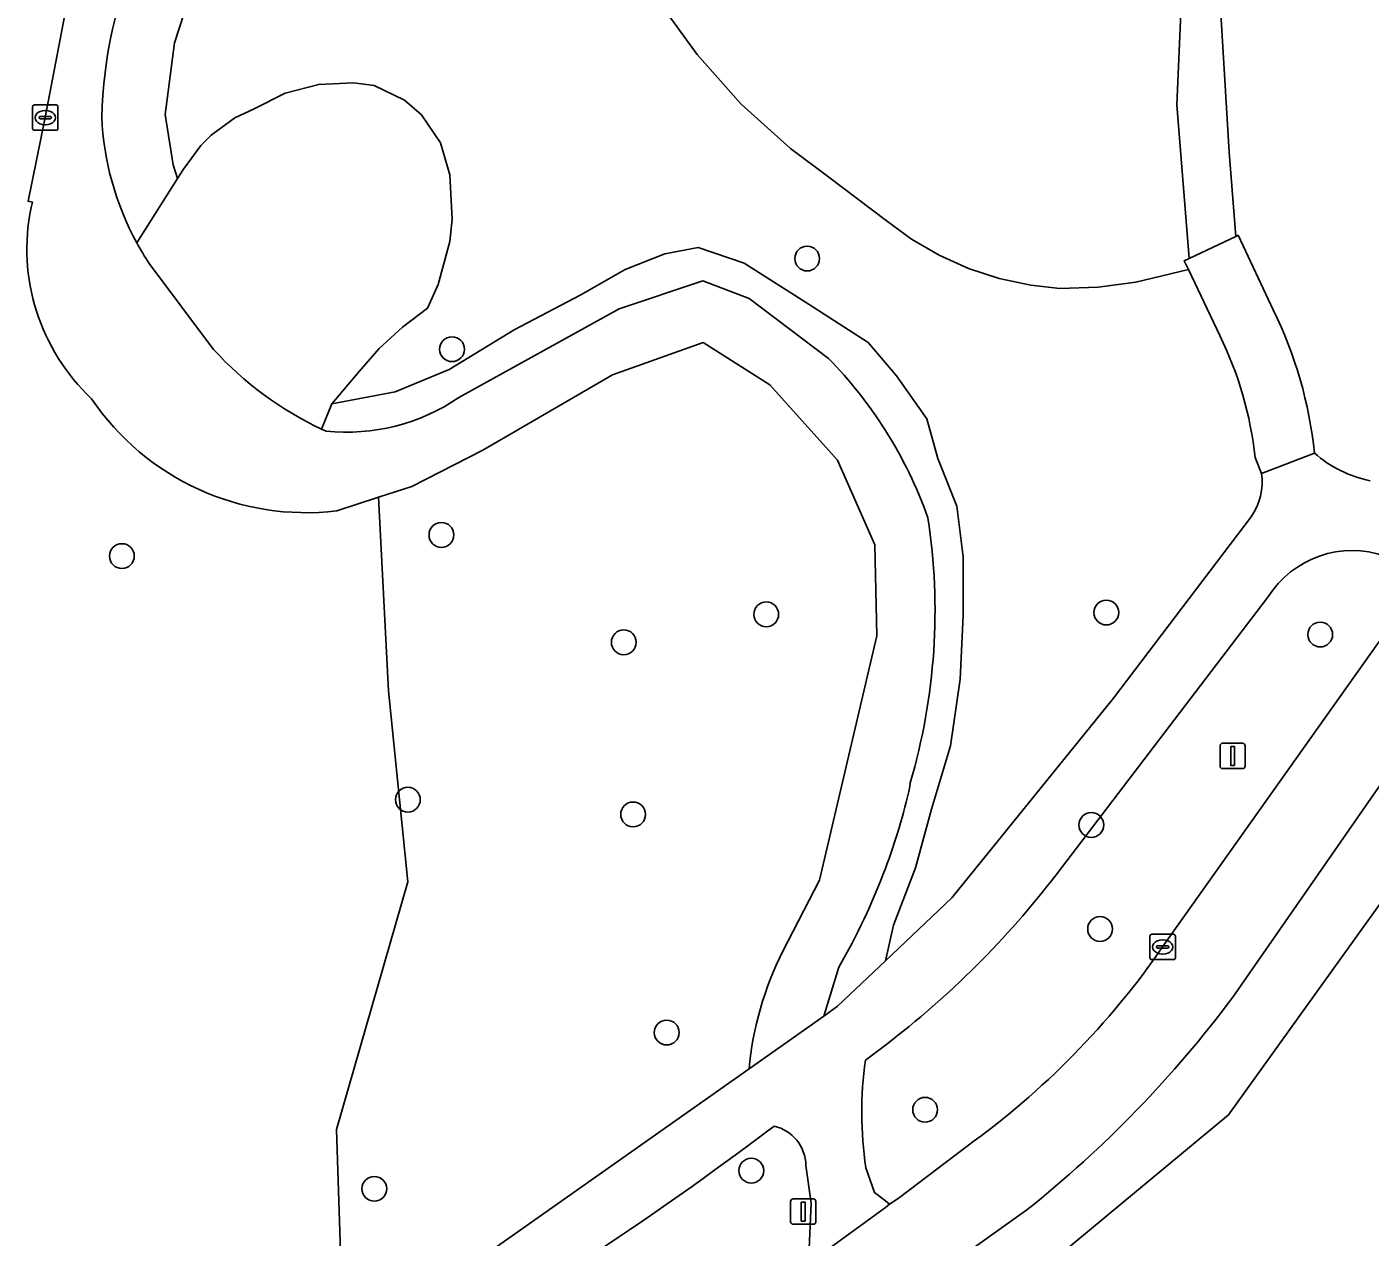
# Model space of a CAD drawing. Extents: x 160732 to 162107, y 387428 to 388479.
# Drawn here: x 160966.2 to 161019.1, y 387674.5 to 387722.1 of the extents above; entities that cross this region are included whole.
import ezdxf

# ---------------------------------------------------------------- set-up
doc = ezdxf.new("R2010")
doc.units = 0
for name, color, linetype in [('IMGEO_Berm_groen', 7, 'Continuous'), ('IMGEO_Boom', 7, 'Continuous'), ('IMGEO_Fietspad_gesloten', 7, 'Continuous'), ('IMGEO_Gemengd_bos', 7, 'Continuous'), ('IMGEO_Groenvoorziening', 7, 'Continuous'), ('IMGEO_Kolk', 7, 'Continuous'), ('IMGEO_Lichtmast', 7, 'Continuous'), ('IMGEO_Loofbos', 7, 'Continuous'), ('IMGEO_Voetpad_gesloten', 7, 'Continuous'), ('IMGEO_Voetpad_open', 7, 'Continuous')]:
    doc.layers.add(name, color=color, linetype=linetype)

msp = doc.modelspace()

# ---------------------------------------------------------------- linework, layer by layer
at = {"layer": 'IMGEO_Berm_groen'}
for points in [[(161028.548, 387697.914), (161024.561, 387699.557), (161013.686, 387683.907)], [(160999.095, 387670.398), (160999.1, 387669.467), (160998.987, 387667.222), (161000, 387668.061), (161000.093, 387668.138), (161013.524, 387679.268), (161023.759, 387693.539)], [(161005.577, 387675.529), (161000, 387671.547), (160999.556, 387671.23)]]:
    msp.add_lwpolyline(points, dxfattribs=at)
msp.add_arc((160977.035, 387711.268), 45.738, 308.6118, 323.2577, dxfattribs=at)
at = {"layer": 'IMGEO_Boom'}
for centre in [(160996.919, 387713.007), (160982.928, 387709.436), (160982.509, 387702.119), (160969.92, 387701.285), (160995.306, 387698.99), (161008.705, 387699.062), (161017.132, 387698.195), (160989.694, 387697.89), (160981.188, 387691.691), (160990.062, 387691.108), (161008.115, 387690.694), (161008.46, 387686.595), (160991.386, 387682.516), (161001.566, 387679.473), (160994.717, 387677.075), (160979.867, 387676.359)]:
    msp.add_circle(centre, 0.489, dxfattribs=at)
at = {"layer": 'IMGEO_Fietspad_gesloten'}
for points in [[(161025.278, 387707.339), (161023.211, 387703.289), (161021.165, 387700.33), (161010.925, 387685.887)], [(161013.686, 387683.907), (161024.561, 387699.557), (161026.057, 387702.075), (161026.195, 387702.329)], [(161003.22, 387678.042), (161000.499, 387675.973), (161000.169, 387675.75), (161000, 387675.626), (160996.972, 387673.411)], [(160994.89, 387667.936), (160995.295, 387668.185), (160999.556, 387671.23), (161000, 387671.547), (161005.577, 387675.529)]]:
    msp.add_lwpolyline(points, dxfattribs=at)
for centre, radius, start, end in [((160984.379, 387704.253), 32.28, 305.7093, 325.3224), ((160977.035, 387711.268), 45.738, 308.6118, 323.2577)]:
    msp.add_arc(centre, radius, start, end, dxfattribs=at)
at = {"layer": 'IMGEO_Gemengd_bos'}
for points in [[(161013.533, 387727.63), (161013.224, 387722.432), (161013.55, 387717.197), (161013.802, 387713.88), (161013.894, 387713.923), (161015.28, 387710.992)], [(160972.919, 387724.376), (160971.993, 387721.502), (160971.622, 387718.687), (160971.941, 387716.695), (160972.11, 387716.156), (160972.35, 387716.534), (160973.026, 387717.463), (160973.434, 387717.87), (160974.364, 387718.544), (160975.131, 387718.91), (160976.353, 387719.522), (160977.676, 387719.866), (160979.042, 387719.927), (160979.866, 387719.825), (160981.058, 387719.246), (160981.728, 387718.666), (160982.471, 387717.568), (160982.837, 387716.307), (160982.93, 387714.553), (160982.838, 387713.678), (160982.385, 387711.981), (160981.961, 387711.049), (160980.97, 387710.306), (160980.062, 387709.464), (160979.269, 387708.559), (160978.19, 387707.288), (160980.686, 387707.758), (160982.812, 387708.633), (160985.375, 387710.196), (160988.001, 387711.572), (160989.751, 387712.572), (160991.314, 387713.197), (160992.627, 387713.447), (160994.44, 387712.822), (160997.004, 387711.197), (160999.317, 387709.696), (161000.442, 387708.383), (161001.63, 387706.695), (161002.068, 387705.132), (161002.818, 387703.257), (161003.068, 387701.256), (161003.068, 387698.943), (161002.943, 387696.442), (161002.568, 387693.816), (161001.817, 387691.316), (161001.192, 387689.003), (161000.317, 387686.752), (161000, 387685.335), (161002.622, 387687.817), (161008.983, 387695.682), (161014.415, 387702.837)], [(160991.052, 387723.155), (160992.581, 387721.039), (160994.323, 387719.095), (160996.258, 387717.344), (160997.767, 387716.208), (161000.03, 387714.5), (161001.025, 387713.775), (161002.122, 387713.138), (161003.28, 387712.62), (161004.486, 387712.226), (161005.727, 387711.96), (161006.879, 387711.832), (161008.381, 387711.875), (161009.871, 387712.074), (161011.942, 387712.576), (161011.778, 387712.923), (161011.97, 387713.013), (161011.486, 387719.064), (161011.643, 387722.69)], [(161013.173, 387709.975), (161011.942, 387712.576), (161009.871, 387712.074), (161008.381, 387711.875), (161006.879, 387711.832), (161005.727, 387711.96), (161004.486, 387712.226), (161003.28, 387712.62), (161002.122, 387713.138), (161001.025, 387713.775), (161000.03, 387714.5), (160997.767, 387716.208), (160996.258, 387717.344), (160994.323, 387719.095), (160992.581, 387721.039), (160991.052, 387723.155)], [(161014.823, 387704.535), (161014.564, 387705.163)]]:
    msp.add_lwpolyline(points, dxfattribs=at)
for centre, radius, start, end in [((161000.198, 387703.587), 16.802, 5.9969, 26.1508), ((161000.347, 387703.66), 14.297, 6.0337, 26.2122), ((161020.041, 387708.905), 4.744, 228.6751, 258.551), ((161012.462, 387704.204), 2.384, 325.0041, 7.9738)]:
    msp.add_arc(centre, radius, start, end, dxfattribs=at)
at = {"layer": 'IMGEO_Groenvoorziening'}
for points in [[(160970.506, 387713.628), (160972.11, 387716.156), (160971.941, 387716.695), (160971.622, 387718.687), (160971.993, 387721.502), (160972.919, 387724.376), (160975.317, 387729.098), (160976.828, 387731.698), (160981.011, 387737.931), (160986.239, 387746.522), (160987.307, 387749.056), (160988.563, 387752.136), (160989.238, 387756.076), (160989.582, 387761.357)], [(160966.34, 387715.012), (160966.397, 387715.234), (160966.227, 387715.265), (160966.902, 387718.559), (160967.728, 387722.882), (160968.239, 387724.692)], [(160982.838, 387713.678), (160982.93, 387714.553), (160982.837, 387716.307), (160982.471, 387717.568), (160981.728, 387718.666), (160981.058, 387719.246), (160979.866, 387719.825), (160979.042, 387719.927), (160977.676, 387719.866), (160976.353, 387719.522), (160975.131, 387718.91), (160974.364, 387718.544), (160973.434, 387717.87), (160973.026, 387717.463), (160972.35, 387716.534), (160972.11, 387716.156), (160970.506, 387713.628)], [(160977.789, 387706.291), (160978.19, 387707.288), (160979.269, 387708.559), (160980.062, 387709.464), (160980.97, 387710.306), (160981.961, 387711.049), (160982.385, 387711.981), (160982.838, 387713.678)], [(160998.166, 387685.097), (160997.57, 387683.166), (160998.118, 387683.554), (161000, 387685.335), (161000.317, 387686.752), (161001.192, 387689.003), (161001.817, 387691.316), (161002.568, 387693.816), (161002.943, 387696.442), (161003.068, 387698.943), (161003.068, 387701.256), (161002.818, 387703.257), (161002.068, 387705.132), (161001.63, 387706.695), (161000.442, 387708.383), (160999.317, 387709.696), (160997.004, 387711.197), (160994.44, 387712.822), (160992.627, 387713.447), (160991.314, 387713.197), (160989.751, 387712.572), (160988.001, 387711.572), (160985.375, 387710.196), (160982.812, 387708.633), (160980.686, 387707.758), (160978.19, 387707.288), (160977.789, 387706.291), (160977.875, 387706.251), (160977.962, 387706.212)], [(160970.994, 387712.816), (160973.534, 387709.426)], [(160983.201, 387707.533), (160989.518, 387711.024), (160992.812, 387712.128), (160994.64, 387711.437), (160997.759, 387709.072)], [(160997.402, 387688.515), (160999.663, 387698.143), (160999.581, 387701.73), (160998.117, 387705.058), (160995.453, 387708.038), (160992.825, 387709.699), (160989.249, 387708.425), (160984.147, 387705.458), (160981.346, 387704.032), (160980.036, 387703.604), (160980.43, 387695.977), (160981.188, 387688.447), (160978.371, 387678.696), (160978.654, 387670.259), (160979.676, 387670.905), (160984.585, 387674.006), (160994.628, 387681.083)], [(160966.769, 387663.747), (160970.291, 387665.57), (160978.654, 387670.259), (160978.371, 387678.696), (160981.188, 387688.447), (160980.43, 387695.977), (160980.036, 387703.604), (160978.393, 387703.067)], [(161010.925, 387685.887), (161021.165, 387700.33), (161019.707, 387701.277)], [(161015.074, 387699.667), (161006.725, 387688.733)], [(161000.979, 387692.351), (161000.968, 387692.213)], [(160995.958, 387685.716), (160997.402, 387688.515)], [(161000, 387682.016), (160999.211, 387681.432)], [(160999.235, 387677.19), (160999.574, 387676.213), (161000, 387675.882), (161000.169, 387675.75), (161000.499, 387675.973), (161003.22, 387678.042)], [(160996.972, 387673.411), (160997.072, 387675.789), (160996.87, 387677.284)]]:
    msp.add_lwpolyline(points, dxfattribs=at)
for centre, radius, start, end in [((160987.6, 387718.058), 18.482, 156.7162, 178.3978), ((160980.507, 387719.086), 11.393, 182.5707, 208.6244), ((160974.291, 387713.391), 8.114, 168.4795, 226.7107), ((160980.94, 387719.346), 11.898, 208.7236, 213.2868), ((160983.431, 387718.404), 13.362, 222.2118, 245.0241), ((160985.412, 387697.002), 17.266, 32.3408, 44.3496), ((160977.178, 387713.191), 10.196, 214.0266, 276.8463), ((160978.782, 387714.01), 7.841, 263.9975, 304.3064), ((160985.374, 387696.981), 17.31, 19.6196, 32.334), ((160977.914, 387699.142), 24.043, 343.5946, 8.735), ((161018.391, 387697.592), 3.913, 70.3534, 147.972), ((160976.271, 387697.83), 25.328, 339.5343, 347.1873), ((160976.179, 387697.87), 25.428, 329.8459, 339.5215), ((160978.338, 387710.429), 35.728, 307.3219, 322.6099), ((161007.615, 387679.862), 13.044, 153.3352, 174.6303), ((160984.379, 387704.253), 32.28, 305.7093, 325.3224), ((161013.657, 387679.393), 14.589, 171.9648, 188.6835), ((160911.612, 387789.959), 139.307, 299.4567, 307.08677), ((160995.24, 387677.245), 1.63, 1.3771, 76.6347)]:
    msp.add_arc(centre, radius, start, end, dxfattribs=at)
at = {"layer": 'IMGEO_Kolk'}
for p, q in [((160966.475, 387719.059), (160967.327, 387719.059)), ((160966.4, 387718.133), (160966.4, 387718.985)), ((160966.659, 387718.553), (160966.659, 387718.565)), ((160966.702, 387718.602), (160967.1, 387718.602)), ((160966.888, 387718.839), (160966.913, 387718.839)), ((160967.143, 387718.565), (160967.143, 387718.553)), ((160967.401, 387718.985), (160967.401, 387718.133)), ((160967.327, 387718.059), (160966.475, 387718.059)), ((160967.097, 387718.516), (160966.699, 387718.516)), ((160966.911, 387718.279), (160966.886, 387718.279)), ((161010.425, 387685.461), (161010.425, 387686.313)), ((161010.5, 387686.387), (161011.352, 387686.387)), ((161011.426, 387686.313), (161011.426, 387685.461)), ((161010.684, 387685.881), (161010.684, 387685.893)), ((161011.122, 387685.844), (161010.724, 387685.844)), ((161010.727, 387685.93), (161011.125, 387685.93)), ((161010.913, 387686.167), (161010.938, 387686.167)), ((161011.168, 387685.893), (161011.168, 387685.881)), ((161011.352, 387685.387), (161010.5, 387685.387)), ((161010.936, 387685.607), (161010.911, 387685.607))]:
    msp.add_line(p, q, dxfattribs=at)
for points in [[(160966.475, 387719.059), (160967.327, 387719.059)], [(160966.4, 387718.133), (160966.4, 387718.985)], [(160967.401, 387718.985), (160967.401, 387718.133)], [(160967.327, 387718.059), (160966.475, 387718.059)], [(161010.425, 387685.461), (161010.425, 387686.313)], [(161010.5, 387686.387), (161011.352, 387686.387)], [(161011.426, 387686.313), (161011.426, 387685.461)], [(161011.352, 387685.387), (161010.5, 387685.387)]]:
    msp.add_lwpolyline(points, dxfattribs=at)
for centre, radius, start, end in [((160966.477, 387718.983), 0.0765, 91.552, 178.448), ((160966.477, 387718.983), 0.0765, 91.552, 178.448), ((160967.325, 387718.983), 0.0765, 1.552, 88.448), ((160967.325, 387718.983), 0.0765, 1.552, 88.448), ((160966.699, 387718.562), 0.0403, 85.8775, 175.7526), ((160966.696, 387718.552), 0.0366, 178.938, 274.7102), ((160967.1, 387718.559), 0.043, 264.8664, 352.4533), ((160967.104, 387718.564), 0.0386, 1.7309, 96.639), ((160966.477, 387718.135), 0.0765, 181.552, 268.448), ((160966.477, 387718.135), 0.0765, 181.552, 268.448), ((160967.325, 387718.135), 0.0765, 271.552, 358.448), ((160967.325, 387718.135), 0.0765, 271.552, 358.448), ((161010.502, 387686.311), 0.0765, 91.552, 178.448), ((161010.502, 387686.311), 0.0765, 91.552, 178.448), ((161011.35, 387686.311), 0.0765, 1.552, 88.448), ((161011.35, 387686.311), 0.0765, 1.552, 88.448), ((161010.724, 387685.89), 0.0403, 85.8775, 175.7526), ((161010.721, 387685.88), 0.0366, 178.938, 274.7102), ((161011.125, 387685.887), 0.043, 264.8664, 352.4533), ((161011.129, 387685.892), 0.0386, 1.7309, 96.639), ((161010.502, 387685.463), 0.0765, 181.552, 268.448), ((161010.502, 387685.463), 0.0765, 181.552, 268.448), ((161011.35, 387685.463), 0.0765, 271.552, 358.448), ((161011.35, 387685.463), 0.0765, 271.552, 358.448)]:
    msp.add_arc(centre, radius, start, end, dxfattribs=at)
for centre, major_axis, ratio, start_param, end_param in [((160966.887, 387718.559), (-0.387, 0.002), 0.722429, 4.712389, 7.853982), ((160966.912, 387718.559), (-0.39, 0.002), 0.717154, 1.570796, 4.712389), ((161010.912, 387685.887), (-0.387, 0.002), 0.722429, 4.712389, 7.853982), ((161010.937, 387685.887), (-0.39, 0.002), 0.717154, 1.570796, 4.712389)]:
    msp.add_ellipse(centre, major_axis=major_axis, ratio=ratio, start_param=start_param, end_param=end_param, dxfattribs=at)
at = {"layer": 'IMGEO_Lichtmast'}
for p, q in [((161013.185, 387693.012), (161013.185, 387693.812)), ((161013.185, 387693.812), (161013.185, 387693.012)), ((161013.285, 387693.912), (161014.075, 387693.912)), ((161014.075, 387693.912), (161013.285, 387693.912)), ((161014.175, 387693.812), (161014.175, 387693.012)), ((161014.175, 387693.012), (161014.175, 387693.812)), ((161014.075, 387692.912), (161013.285, 387692.912)), ((161013.285, 387692.912), (161014.075, 387692.912)), ((160996.268, 387675.062), (160996.268, 387675.862)), ((160996.268, 387675.862), (160996.268, 387675.062)), ((160996.368, 387675.962), (160997.158, 387675.962)), ((160997.158, 387675.962), (160996.368, 387675.962)), ((160997.258, 387675.862), (160997.258, 387675.062)), ((160997.258, 387675.062), (160997.258, 387675.862)), ((160997.158, 387674.962), (160996.368, 387674.962)), ((160996.368, 387674.962), (160997.158, 387674.962))]:
    msp.add_line(p, q, dxfattribs=at)
for points in [[(161013.605, 387693.787), (161013.755, 387693.787), (161013.755, 387693.037), (161013.605, 387693.037), (161013.605, 387693.787)], [(160996.688, 387675.837), (160996.838, 387675.837), (160996.838, 387675.087), (160996.688, 387675.087), (160996.688, 387675.837)]]:
    msp.add_lwpolyline(points, dxfattribs=at)
for centre, start, end in [((161013.285, 387693.812), 90, 180), ((161013.285, 387693.812), 90, 180), ((161014.075, 387693.812), 0, 90), ((161014.075, 387693.812), 360, 90), ((161013.285, 387693.012), 180, 270), ((161013.285, 387693.012), 180, 270), ((161014.075, 387693.012), 270, 0), ((161014.075, 387693.012), 270, 0), ((160996.368, 387675.862), 90, 180), ((160996.368, 387675.862), 90, 180), ((160997.158, 387675.862), 0, 90), ((160997.158, 387675.862), 360, 90), ((160996.368, 387675.062), 180, 270), ((160996.368, 387675.062), 180, 270), ((160997.158, 387675.062), 270, 0), ((160997.158, 387675.062), 270, 0)]:
    msp.add_arc(centre, 0.1, start, end, dxfattribs=at)
at = {"layer": 'IMGEO_Loofbos'}
msp.add_lwpolyline([(161031.29, 387696.746), (161023.759, 387693.539), (161013.524, 387679.268), (161000.093, 387668.138), (161003.99, 387667.964), (161011.02, 387667.65), (161011.031, 387667.84), (161026.073, 387666.978), (161034.995, 387666.579), (161043.689, 387666.191), (161040.71, 387600.009), (161031.846, 387600.393), (161031.611, 387594.329), (161035.664, 387594.161), (161047.816, 387593.604)], dxfattribs=at)
at = {"layer": 'IMGEO_Voetpad_gesloten'}
for points in [[(160980.432, 387745.81), (160977.13, 387741.1), (160974.837, 387737.379), (160972.651, 387733.623), (160972.555, 387733.458), (160971.62, 387731.846), (160970.625, 387730.132), (160969.686, 387728.513), (160968.688, 387726.282), (160968.634, 387726.091), (160968.239, 387724.692), (160967.728, 387722.882), (160966.902, 387718.559), (160966.227, 387715.265), (160966.397, 387715.234), (160966.34, 387715.012)], [(161011.974, 387727.876), (161011.643, 387722.69), (161011.486, 387719.064), (161011.97, 387713.013), (161013.802, 387713.88), (161013.55, 387717.197), (161013.224, 387722.432), (161013.533, 387727.63)], [(160973.534, 387709.426), (160970.994, 387712.816)], [(160997.759, 387709.072), (160994.64, 387711.437), (160992.812, 387712.128), (160989.518, 387711.024), (160983.201, 387707.533)], [(160978.393, 387703.067), (160980.036, 387703.604), (160981.346, 387704.032), (160984.147, 387705.458), (160989.249, 387708.425), (160992.825, 387709.699), (160995.453, 387708.038), (160998.117, 387705.058), (160999.581, 387701.73), (160999.663, 387698.143), (160997.402, 387688.515), (160995.958, 387685.716)], [(160977.962, 387706.212), (160977.875, 387706.251), (160977.789, 387706.291)], [(161000.968, 387692.213), (161000.979, 387692.351)], [(160994.628, 387681.083), (160997.57, 387683.166), (160998.166, 387685.097)]]:
    msp.add_lwpolyline(points, dxfattribs=at)
for centre, radius, start, end in [((160987.6, 387718.058), 18.482, 156.7162, 178.3978), ((160980.507, 387719.086), 11.393, 182.5707, 208.6244), ((160974.291, 387713.391), 8.114, 168.4795, 226.7107), ((160980.94, 387719.346), 11.898, 208.7236, 213.2868), ((160983.431, 387718.404), 13.362, 222.2118, 245.0241), ((160985.412, 387697.002), 17.266, 32.3408, 44.3496), ((160977.178, 387713.191), 10.196, 214.0266, 276.8463), ((160978.782, 387714.01), 7.841, 263.9975, 304.3064), ((160985.374, 387696.981), 17.31, 19.6196, 32.334), ((160977.914, 387699.142), 24.043, 343.5946, 8.735), ((160976.271, 387697.83), 25.328, 339.5343, 347.1873), ((160976.179, 387697.87), 25.428, 329.8459, 339.5215), ((161007.615, 387679.862), 13.044, 153.3352, 174.6303)]:
    msp.add_arc(centre, radius, start, end, dxfattribs=at)
at = {"layer": 'IMGEO_Voetpad_open'}
for points in [[(161015.28, 387710.992), (161013.894, 387713.923), (161013.802, 387713.88), (161011.97, 387713.013), (161011.778, 387712.923), (161011.942, 387712.576), (161013.173, 387709.975)], [(161014.564, 387705.163), (161014.823, 387704.535), (161016.908, 387705.342)], [(161016.908, 387705.342), (161014.823, 387704.535)], [(161014.415, 387702.837), (161008.983, 387695.682), (161002.622, 387687.817), (161000, 387685.335), (160998.118, 387683.554), (160997.57, 387683.166), (160994.628, 387681.083), (160984.585, 387674.006), (160979.676, 387670.905), (160978.654, 387670.259), (160970.291, 387665.57), (160966.769, 387663.747)], [(161006.725, 387688.733), (161015.074, 387699.667)], [(160999.211, 387681.432), (161000, 387682.016)], [(160996.87, 387677.284), (160997.072, 387675.789), (160996.972, 387673.411), (161000, 387675.626), (161000.169, 387675.75), (161000, 387675.882), (160999.574, 387676.213), (160999.235, 387677.19)]]:
    msp.add_lwpolyline(points, dxfattribs=at)
for centre, radius, start, end in [((161000.198, 387703.587), 16.802, 5.9969, 26.1508), ((161000.347, 387703.66), 14.297, 6.0337, 26.2122), ((161020.041, 387708.905), 4.744, 228.6751, 258.551), ((161012.462, 387704.204), 2.384, 325.0041, 7.9738), ((161018.391, 387697.592), 3.913, 70.3534, 147.972), ((160978.338, 387710.429), 35.728, 307.3219, 322.6099), ((161013.657, 387679.393), 14.589, 171.9648, 188.6835), ((160911.612, 387789.959), 139.307, 299.4567, 307.08677), ((160995.24, 387677.245), 1.63, 1.3771, 76.6347)]:
    msp.add_arc(centre, radius, start, end, dxfattribs=at)

doc.saveas('drawing.dxf')
